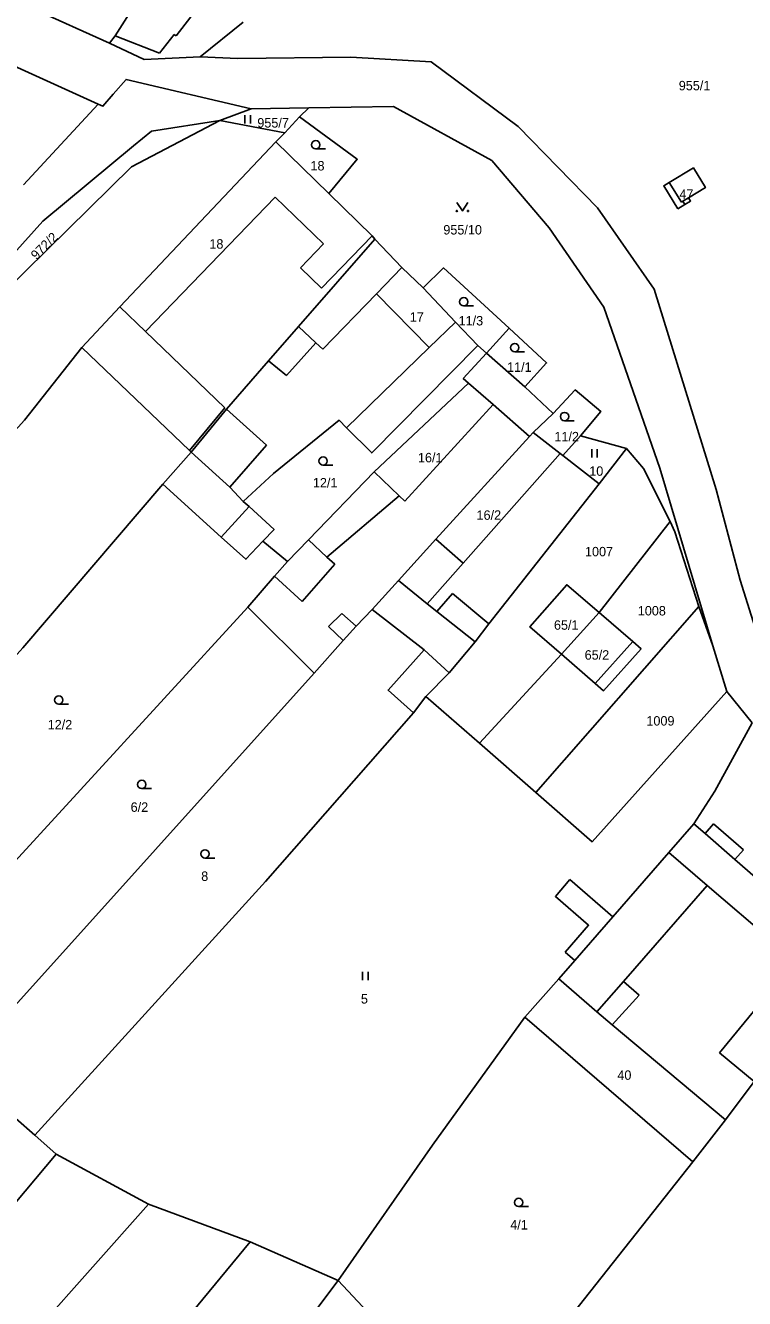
# Model space of a CAD drawing. Extents: x -7483133 to -743907, y -11317770 to -1129777.
# Drawn here: x -747956.4 to -747826.9, y -1131180 to -1130950.7 of the extents above; entities that cross this region are included whole.
import ezdxf

# ---------------------------------------------------------------- set-up
doc = ezdxf.new("R2010")
doc.units = 0
for name, color, linetype in [('Hranice parcel', 7, 'Continuous'), ('Parcelní čísla', 7, 'Continuous'), ('Vnitřní kresba', 7, 'Continuous'), ('Značky kultur', 7, 'Continuous')]:
    doc.layers.add(name, color=color, linetype=linetype)

msp = doc.modelspace()

# ---------------------------------------------------------------- linework, layer by layer
at = {"layer": 'Hranice parcel'}
for p, q in [((-747924.97, -1130956.33), (-747917.18, -1130950.1)), ((-747956.74, -1130979.41), (-747943.32, -1130964.83)), ((-747915.76, -1130965.72), (-747921.38, -1130967.81)), ((-747905.36, -1130965.53), (-747915.76, -1130965.72)), ((-747907.05, -1130967.14), (-747909.68, -1130969.99)), ((-747907.05, -1130967.14), (-747905.36, -1130965.53)), ((-747909.68, -1130969.99), (-747921.38, -1130967.81)), ((-747911.3, -1130971.64), (-747909.68, -1130969.99)), ((-747901.77, -1130980.96), (-747911.3, -1130971.64)), ((-747869.31, -1131005.23), (-747873.4, -1131009.7)), ((-747874.96, -1131008.33), (-747873.4, -1131009.7)), ((-747866.49, -1131015.77), (-747873.4, -1131009.7)), ((-747861.39, -1131020.56), (-747866.49, -1131015.77)), ((-747864.99, -1131024.01), (-747861.39, -1131020.56)), ((-747856.43, -1131024.62), (-747859.61, -1131028.15)), ((-747848.2, -1131026.86), (-747856.43, -1131024.62)), ((-747853.12, -1131033.24), (-747848.2, -1131026.86)), ((-747926.54, -1131027.52), (-747931.7, -1131033.31)), ((-747853.12, -1131033.24), (-747859.61, -1131028.15)), ((-747840.33, -1131040.05), (-747853.09, -1131056.39)), ((-747913.66, -1131043.59), (-747909.21, -1131047.2)), ((-747916.37, -1131055.44), (-747981.47, -1131126.53)), ((-747916.37, -1131055.44), (-747904.43, -1131067.33)), ((-747864.53, -1131088.83), (-747835.16, -1131055.31)), ((-747859.86, -1131063.94), (-747853.09, -1131056.39)), ((-747832.63, -1131062.43), (-747835.16, -1131055.31)), ((-747830.09, -1131070.64), (-747832.63, -1131062.43)), ((-747859.86, -1131063.94), (-747874.67, -1131079.94)), ((-747968.37, -1131138.42), (-747904.43, -1131067.33)), ((-747825.56, -1131076.31), (-747830.09, -1131070.64)), ((-747886.56, -1131074.48), (-747884.28, -1131071.56)), ((-747874.67, -1131079.94), (-747884.28, -1131071.56)), ((-747874.67, -1131079.94), (-747864.53, -1131088.83)), ((-747827.12, -1131099.14), (-747832.48, -1131094.48)), ((-747866.49, -1131129.32), (-747836.24, -1131155.33)), ((-747965.44, -1131141.16), (-747954.75, -1131150.54)), ((-747954.75, -1131150.54), (-747950.86, -1131153.99)), ((-747950.86, -1131153.99), (-747934.24, -1131162.98)), ((-747874.56, -1131203.77), (-747836.24, -1131155.33)), ((-747934.24, -1131162.98), (-747915.95, -1131169.75)), ((-747915.95, -1131169.75), (-747900.11, -1131176.75)), ((-747900.11, -1131176.75), (-747874.56, -1131203.77))]:
    msp.add_line(p, q, dxfattribs=at)
for points in [[(-747943.32, -1130964.83), (-747980.23, -1130948.11), (-748009.46, -1130932.87), (-748022.64, -1130922.41), (-748027.06, -1130916.24)], [(-747974.9, -1130935.77), (-747975.53, -1130936.55), (-747967.6, -1130941.88), (-747955.12, -1130947.63), (-747941.28, -1130953.85), (-747935.01, -1130956.79), (-747924.97, -1130956.33)], [(-747924.97, -1130956.33), (-747918.19, -1130956.61), (-747897.81, -1130956.39), (-747883.35, -1130957.23), (-747867.68, -1130968.89), (-747853.38, -1130983.52), (-747843.2, -1130998.16), (-747832.03, -1131034.24), (-747827.69, -1131050.62), (-747823.07, -1131065.32)], [(-747915.76, -1130965.72), (-747938.3, -1130960.4), (-747940.61, -1130963.08), (-747942.46, -1130965.22), (-747943.32, -1130964.83)], [(-747901.77, -1130980.96), (-747896.66, -1130974.79), (-747907.05, -1130967.14)], [(-747832.63, -1131062.43), (-747842.17, -1131030.42), (-747852.24, -1131001.44), (-747862.12, -1130987.14), (-747872.45, -1130974.99), (-747890.11, -1130965.25), (-747905.36, -1130965.53)], [(-747980.93, -1131019.45), (-747968.09, -1131002.39), (-747962.23, -1130995.86), (-747953.3, -1130985.9), (-747936.97, -1130972.39), (-747933.73, -1130969.71), (-747921.38, -1130967.81)], [(-747921.38, -1130967.81), (-747937.31, -1130976.12), (-747967.89, -1131006.15), (-747980.93, -1131019.45)], [(-747911.3, -1130971.64), (-747939.39, -1131001.36), (-747946.28, -1131008.68)], [(-747838.9, -1130983.72), (-747837.64, -1130982.94), (-747836.63, -1130982.32), (-747836.99, -1130981.73), (-747833.96, -1130979.87), (-747836.13, -1130976.33), (-747840.51, -1130978.98), (-747841.46, -1130979.55), (-747838.9, -1130983.72)], [(-747893.47, -1130989.15), (-747893.98, -1130988.57), (-747901.77, -1130980.96)], [(-747893.47, -1130989.15), (-747907.26, -1131004.91), (-747912.64, -1131011.06), (-747920.21, -1131019.82), (-747926.54, -1131027.52)], [(-747884.79, -1130997.93), (-747888.65, -1130994.25), (-747893.47, -1130989.15)], [(-747869.31, -1131005.23), (-747881.15, -1130994.34), (-747884.79, -1130997.93)], [(-747874.96, -1131008.33), (-747878.95, -1131004.11), (-747884.79, -1130997.93)], [(-747866.49, -1131015.77), (-747862.56, -1131011.46), (-747869.31, -1131005.23)], [(-747946.28, -1131008.68), (-747956.6, -1131021.8), (-747978.68, -1131046.17), (-748020.82, -1131093.67)], [(-747946.28, -1131008.68), (-747926.89, -1131027.23), (-747926.54, -1131027.52)], [(-747913.66, -1131043.59), (-747911.63, -1131041.44), (-747916.14, -1131037.35), (-747917.2, -1131036.42), (-747911.72, -1131031.37), (-747899.94, -1131021.78), (-747898.59, -1131023.13), (-747894.04, -1131027.67), (-747874.96, -1131008.33)], [(-747873.4, -1131009.7), (-747877.57, -1131014.25), (-747876.64, -1131015.12), (-747893.59, -1131031.09), (-747905.46, -1131043.33), (-747909.21, -1131047.2)], [(-747856.43, -1131024.62), (-747852.82, -1131020.21), (-747857.4, -1131016.33), (-747861.39, -1131020.56)], [(-747893.98, -1131055.9), (-747889.22, -1131050.64), (-747882.52, -1131043.19), (-747865.63, -1131024.71), (-747864.99, -1131024.01)], [(-747859.61, -1131028.15), (-747860.09, -1131027.78), (-747864.99, -1131024.01)], [(-747848.2, -1131026.86), (-747845.11, -1131030.47), (-747840.33, -1131040.05)], [(-747931.7, -1131033.31), (-747956.91, -1131062.8), (-747973.31, -1131081.03), (-748002.07, -1131110.77)], [(-747931.7, -1131033.31), (-747921.18, -1131042.84), (-747916.72, -1131046.83), (-747913.66, -1131043.59)], [(-747884.28, -1131071.56), (-747880.08, -1131067.26), (-747875.44, -1131061.71), (-747872.94, -1131058.46), (-747853.12, -1131033.24)], [(-747835.16, -1131055.31), (-747839.47, -1131041.9), (-747840.33, -1131040.05)], [(-747909.21, -1131047.2), (-747911.54, -1131049.89), (-747916.37, -1131055.44)], [(-747853.09, -1131056.39), (-747858.92, -1131051.41), (-747865.56, -1131059.01), (-747859.86, -1131063.94)], [(-747904.43, -1131067.33), (-747899.17, -1131061.48), (-747896.85, -1131058.9), (-747893.98, -1131055.9)], [(-747893.98, -1131055.9), (-747884.64, -1131063.16), (-747891.12, -1131070.38), (-747886.56, -1131074.48)], [(-747853.09, -1131056.39), (-747847.05, -1131061.64), (-747845.55, -1131062.96), (-747852.29, -1131070.52), (-747853.8, -1131069.21), (-747859.86, -1131063.94)], [(-747864.53, -1131088.83), (-747854.37, -1131097.71), (-747830.09, -1131070.64)], [(-747886.56, -1131074.48), (-747913.2, -1131104.85), (-747954.75, -1131150.54)], [(-747825.56, -1131076.31), (-747832.27, -1131088.57), (-747836.06, -1131094.48)], [(-747836.06, -1131094.48), (-747840.55, -1131099.64), (-747850.64, -1131111.24), (-747858.36, -1131104.53)], [(-747832.48, -1131094.48), (-747834.02, -1131096.25), (-747836.06, -1131094.48)], [(-747813.56, -1131114.04), (-747828.66, -1131100.91), (-747827.12, -1131099.14)], [(-747858.36, -1131104.53), (-747860.98, -1131107.54), (-747854.99, -1131112.75), (-747859.21, -1131117.61)], [(-747859.21, -1131117.61), (-747857.48, -1131119.12), (-747860.33, -1131122.39), (-747866.49, -1131129.32)], [(-747866.49, -1131129.32), (-747883.09, -1131152.34), (-747900.11, -1131176.75)], [(-747836.24, -1131155.33), (-747830.35, -1131147.8), (-747825.19, -1131140.88)], [(-748100.59, -1131344.15), (-748079.24, -1131322.55), (-748060.51, -1131299.88), (-748028.05, -1131255.6), (-747998.39, -1131214.99), (-747978.25, -1131186.55), (-747950.86, -1131153.99)], [(-748097.41, -1131370.99), (-748072.55, -1131345.05), (-748062.77, -1131331.73), (-748027.31, -1131286.05), (-747986.85, -1131231.25), (-747954.3, -1131185.56), (-747934.24, -1131162.98)], [(-747915.95, -1131169.75), (-747942.37, -1131201.76), (-747957.17, -1131221.18), (-747963.16, -1131229.8), (-747981.45, -1131254.14), (-748006.25, -1131287.53), (-748028.67, -1131317.02), (-748055.36, -1131352.12), (-748065.51, -1131364.02), (-748078.75, -1131379.21), (-748092.04, -1131391.66)], [(-748086.2, -1131411.99), (-748063.76, -1131390.25), (-748037.84, -1131359.52), (-747984.99, -1131289.67), (-747934.84, -1131222.88), (-747900.11, -1131176.75)]]:
    msp.add_lwpolyline(points, dxfattribs=at)
at = {"layer": 'Vnitřní kresba'}
for p, q in [((-747937.72, -1130948.61), (-747940.26, -1130952.54)), ((-747926.6, -1130949.12), (-747929.28, -1130952.56)), ((-747940.26, -1130952.54), (-747941.28, -1130953.85)), ((-747932.25, -1130955.65), (-747940.26, -1130952.54)), ((-747929.63, -1130952.29), (-747932.25, -1130955.65)), ((-747929.28, -1130952.56), (-747929.63, -1130952.29)), ((-747840.51, -1130978.98), (-747838.26, -1130982.51)), ((-747911.42, -1130981.63), (-747934.8, -1131005.8)), ((-747902.74, -1130990.02), (-747911.42, -1130981.63)), ((-747838.26, -1130982.51), (-747838.01, -1130982.35)), ((-747838.01, -1130982.35), (-747836.99, -1130981.73)), ((-747838.01, -1130982.35), (-747837.64, -1130982.94)), ((-747906.9, -1130994.33), (-747902.74, -1130990.02)), ((-747903.1, -1130998), (-747893.98, -1130988.57)), ((-747903.1, -1130998), (-747906.9, -1130994.33)), ((-747893.21, -1130999.04), (-747888.65, -1130994.25)), ((-747893.21, -1130999.04), (-747902.85, -1131008.98)), ((-747883.69, -1131008.71), (-747893.21, -1130999.04)), ((-747934.8, -1131005.8), (-747939.39, -1131001.36)), ((-747883.69, -1131008.71), (-747878.95, -1131004.11)), ((-747934.8, -1131005.8), (-747920.53, -1131019.55)), ((-747904.09, -1131007.84), (-747907.26, -1131004.91)), ((-747904.09, -1131007.84), (-747909.39, -1131013.75)), ((-747902.85, -1131008.98), (-747904.09, -1131007.84)), ((-747898.59, -1131023.13), (-747883.69, -1131008.71)), ((-747909.39, -1131013.75), (-747912.64, -1131011.06)), ((-747876.64, -1131015.12), (-747872.21, -1131018.98)), ((-747920.53, -1131019.55), (-747926.89, -1131027.23)), ((-747920.21, -1131019.82), (-747913.01, -1131026.29)), ((-747872.21, -1131018.98), (-747888.12, -1131036.37)), ((-747872.21, -1131018.98), (-747865.63, -1131024.71)), ((-747913.01, -1131026.29), (-747919.63, -1131033.85)), ((-747919.63, -1131033.85), (-747926.54, -1131027.52)), ((-747860.09, -1131027.78), (-747877.61, -1131047.54)), ((-747889.12, -1131035.41), (-747893.59, -1131031.09)), ((-747919.63, -1131033.85), (-747917.2, -1131036.42)), ((-747889.12, -1131035.41), (-747902.13, -1131046.44)), ((-747888.12, -1131036.37), (-747889.12, -1131035.41)), ((-747916.14, -1131037.35), (-747921.18, -1131042.84)), ((-747905.46, -1131043.33), (-747902.13, -1131046.44)), ((-747882.52, -1131043.19), (-747877.61, -1131047.54)), ((-747900.72, -1131047.72), (-747906.6, -1131054.43)), ((-747902.13, -1131046.44), (-747900.72, -1131047.72)), ((-747877.61, -1131047.54), (-747884.09, -1131054.83)), ((-747911.54, -1131049.89), (-747906.6, -1131054.43)), ((-747884.09, -1131054.83), (-747889.22, -1131050.64)), ((-747879.51, -1131053.02), (-747882.32, -1131056.24)), ((-747879.51, -1131053.02), (-747872.94, -1131058.46)), ((-747901.84, -1131058.94), (-747899.46, -1131056.62)), ((-747899.46, -1131056.62), (-747896.85, -1131058.9)), ((-747882.32, -1131056.24), (-747884.09, -1131054.83)), ((-747875.44, -1131061.71), (-747882.32, -1131056.24)), ((-747901.84, -1131058.94), (-747899.17, -1131061.48)), ((-747884.64, -1131063.16), (-747880.08, -1131067.26)), ((-747853.8, -1131069.21), (-747847.05, -1131061.64)), ((-747834.02, -1131096.25), (-747828.66, -1131100.91)), ((-747840.55, -1131099.64), (-747833.62, -1131105.57)), ((-747833.62, -1131105.57), (-747848.74, -1131122.86)), ((-747833.62, -1131105.57), (-747817.82, -1131119.12)), ((-747857.48, -1131119.12), (-747850.64, -1131111.24)), ((-747817.82, -1131119.12), (-747831.4, -1131135.72)), ((-747860.33, -1131122.39), (-747853.53, -1131128.35)), ((-747848.74, -1131122.86), (-747853.53, -1131128.35)), ((-747848.74, -1131122.86), (-747845.92, -1131125.34)), ((-747845.92, -1131125.34), (-747850.76, -1131130.67)), ((-747853.53, -1131128.35), (-747850.76, -1131130.67)), ((-747850.76, -1131130.67), (-747830.35, -1131147.8)), ((-747831.4, -1131135.72), (-747825.19, -1131140.88))]:
    msp.add_line(p, q, dxfattribs=at)
at = {"layer": 'Značky kultur'}
for p, q in [((-747916.89, -1130968.34), (-747916.89, -1130966.84)), ((-747915.89, -1130968.34), (-747915.89, -1130966.84)), ((-747904.13, -1130972.92), (-747902.38, -1130972.92)), ((-747877.47, -1131001.2), (-747875.72, -1131001.2)), ((-747868.3, -1131009.46), (-747866.55, -1131009.46)), ((-747859.33, -1131021.87), (-747857.58, -1131021.87)), ((-747854.43, -1131028.52), (-747854.43, -1131027.02)), ((-747853.43, -1131028.52), (-747853.43, -1131027.02)), ((-747902.8, -1131029.88), (-747901.05, -1131029.88)), ((-747950.42, -1131072.93), (-747948.67, -1131072.93)), ((-747935.47, -1131088.14), (-747933.72, -1131088.14)), ((-747924.08, -1131100.64), (-747922.33, -1131100.64)), ((-747895.69, -1131122.62), (-747895.69, -1131121.12)), ((-747894.69, -1131122.62), (-747894.69, -1131121.12)), ((-747867.59, -1131163.43), (-747865.84, -1131163.43))]:
    msp.add_line(p, q, dxfattribs=at)
msp.add_lwpolyline([(-747878.72, -1130982.59), (-747877.72, -1130984.09), (-747876.72, -1130982.59)], dxfattribs=at)
for centre, radius in [((-747904.13, -1130972.17), 0.75), ((-747878.72, -1130984.09), 0.1), ((-747876.72, -1130984.09), 0.1), ((-747877.47, -1131000.45), 0.75), ((-747868.3, -1131008.71), 0.75), ((-747859.33, -1131021.12), 0.75), ((-747902.8, -1131029.13), 0.75), ((-747950.42, -1131072.18), 0.75), ((-747935.47, -1131087.39), 0.75), ((-747924.08, -1131099.89), 0.75), ((-747867.59, -1131162.68), 0.75)]:
    msp.add_circle(centre, radius, dxfattribs=at)

# ---------------------------------------------------------------- texts
at = {"layer": 'Parcelní čísla'}
for s, p in [('955/1', (-747838.76, -1130962.36)), ('955/7', (-747914.66, -1130969.07)), ('18', (-747905.08, -1130976.8)), ('47', (-747838.65, -1130981.92)), ('955/10', (-747881.16, -1130988.33)), ('18', (-747923.29, -1130990.88)), ('17', (-747887.2, -1131004.05)), ('11/3', (-747878.41, -1131004.71)), ('11/1', (-747869.69, -1131013.07)), ('11/2', (-747861.16, -1131025.59)), ('16/1', (-747885.73, -1131029.37)), ('10', (-747854.88, -1131031.79)), ('12/1', (-747904.65, -1131033.89)), ('16/2', (-747875.18, -1131039.72)), ('1007', (-747855.65, -1131046.3)), ('1008', (-747846.14, -1131056.95)), ('65/1', (-747861.24, -1131059.52)), ('65/2', (-747855.71, -1131064.91)), ('1009', (-747844.59, -1131076.78)), ('12/2', (-747952.41, -1131077.47)), ('6/2', (-747937.47, -1131092.32)), ('8', (-747924.76, -1131104.76)), ('5', (-747896, -1131126.85)), ('40', (-747849.82, -1131140.59)), ('4/1', (-747869.11, -1131167.55))]:
    msp.add_text(s, height=1.7, dxfattribs=at).set_placement(p)
msp.add_text('972/2', height=1.7, rotation=45, dxfattribs=at).set_placement((-747954.43, -1130993))

doc.saveas('drawing.dxf')
